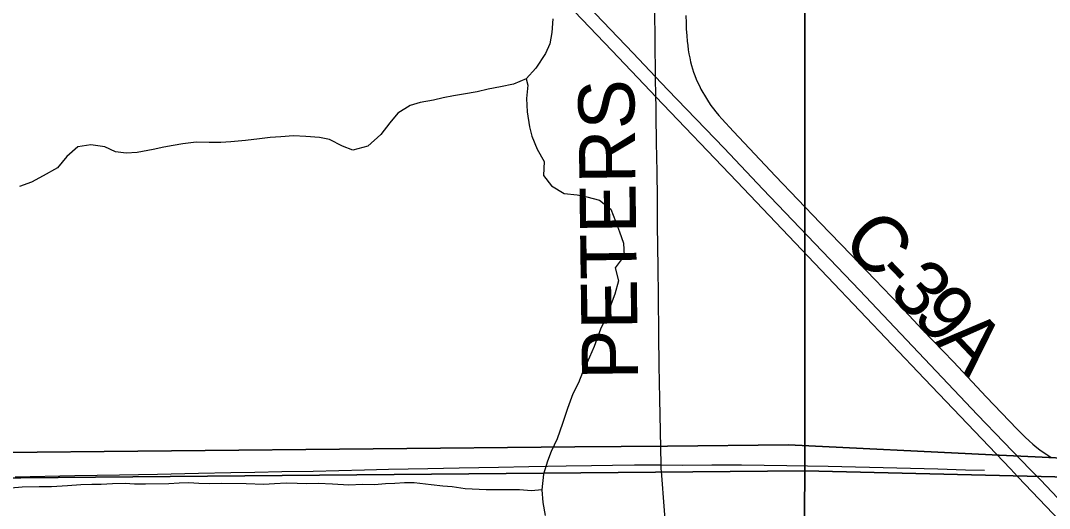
# Model space of a CAD drawing. Extents: x 0 to 680, y 0 to 440.
# Drawn here: x 457.85 to 476.22, y 276.66 to 285.36 of the extents above; entities that cross this region are included whole.
import ezdxf

# ---------------------------------------------------------------- set-up
doc = ezdxf.new("R2010")
doc.units = 0
for name, color, linetype in [('GM_X_County_Road', 7, 'Continuous'), ('GM_X_County_Road_Text', 7, 'Continuous'), ('GM_X_Interstate_Route', 7, 'Continuous'), ('GM_X_Minor_River', 7, 'Continuous'), ('GM_X_Section', 7, 'Continuous'), ('GM_X_Township', 7, 'Continuous')]:
    doc.layers.add(name, color=color, linetype=linetype)

msp = doc.modelspace()

# ---------------------------------------------------------------- linework, layer by layer
at = {"layer": 'GM_X_County_Road'}
for points in [[(469.198, 283.67), (469.196, 283.841), (469.194, 284.001), (469.189, 284.358), (469.189, 284.391), (469.181, 284.971), (469.177, 285.576), (469.179, 285.698), (469.182, 285.802), (469.19, 285.895), (469.198, 286.001), (469.209, 286.104), (469.219, 286.192), (469.233, 286.286), (469.249, 286.375), (469.27, 286.468), (469.291, 286.556), (469.315, 286.648), (469.337, 286.722), (469.364, 286.803)], [(469.729, 285.453), (469.732, 285.323), (469.736, 285.215), (469.744, 285.089), (469.752, 284.993), (469.761, 284.916), (469.772, 284.84), (469.783, 284.77), (469.797, 284.699), (469.812, 284.627), (469.831, 284.56), (469.847, 284.503), (469.867, 284.444), (469.888, 284.384), (469.914, 284.32), (469.939, 284.261), (469.969, 284.199), (469.998, 284.141), (470.031, 284.082), (470.06, 284.031), (470.095, 283.974), (470.135, 283.913), (470.177, 283.85), (470.223, 283.79), (470.265, 283.736), (470.318, 283.671), (470.372, 283.61), (470.578, 283.382), (470.864, 283.08), (471.331, 282.587), (472.125, 281.755), (472.674, 281.189), (473.102, 280.743), (473.545, 280.279), (473.953, 279.846), (474.505, 279.272), (475.087, 278.651), (475.641, 278.071), (475.72, 277.995), (475.786, 277.929), (475.855, 277.867), (475.922, 277.806), (475.994, 277.747), (476.046, 277.706), (476.109, 277.663), (476.175, 277.621), (476.246, 277.577)], [(469.287, 277.435), (469.274, 278.04), (469.263, 278.617), (469.253, 279.211), (469.248, 279.753), (469.24, 280.454), (469.234, 280.951), (469.224, 281.72), (469.222, 282.195), (469.214, 282.664), (469.205, 283.189), (469.198, 283.67)], [(457.754, 277.226), (458.82, 277.25), (459.616, 277.259), (460.294, 277.274), (461.027, 277.287), (461.607, 277.298), (462.034, 277.306), (462.516, 277.316), (463.074, 277.327), (463.994, 277.35), (464.421, 277.358), (465.122, 277.373), (465.68, 277.384), (466.381, 277.396), (466.928, 277.405), (467.589, 277.418), (468.043, 277.426), (468.417, 277.431), (468.81, 277.435), (469.287, 277.435)], [(469.287, 277.435), (469.663, 277.434), (470.189, 277.436), (470.724, 277.438), (471.532, 277.426), (472.267, 277.416), (473.493, 277.382), (474.226, 277.365), (474.719, 277.351), (475.061, 277.341)], [(469.733, 271.494), (469.733, 271.494), (469.653, 272.566), (469.624, 272.959), (469.529, 274.191), (469.481, 274.868), (469.433, 275.479), (469.344, 276.624), (469.293, 277.324), (469.29, 277.36), (469.287, 277.435)]]:
    msp.add_lwpolyline(points, dxfattribs=at)
at = {"layer": 'GM_X_Interstate_Route'}
for points in [[(475.876, 277.357), (474.937, 278.332), (472.83, 280.552), (471.104, 282.356), (470.41, 283.086), (469.408, 284.128), (469.189, 284.358), (468.79, 284.779), (467.571, 286.053)], [(477.672, 275.11), (475.653, 277.226), (475.521, 277.364), (473.99, 278.969), (472.255, 280.794), (470.641, 282.493), (469.194, 284.001), (469.095, 284.105), (468.409, 284.827), (467.344, 285.945)], [(480.805, 272.186), (480.129, 272.895), (478.57, 274.525), (477.293, 275.865), (476.058, 277.168), (475.876, 277.357)]]:
    msp.add_lwpolyline(points, dxfattribs=at)
at = {"layer": 'GM_X_Minor_River'}
for points in [[(467.356, 285.392), (467.337, 285.151), (467.298, 284.945), (467.221, 284.773), (467.048, 284.516), (466.876, 284.326), (466.653, 284.231), (466.418, 284.183), (466.197, 284.141), (466.002, 284.092), (465.76, 284.051), (465.579, 284.022), (465.397, 283.986), (465.222, 283.943), (464.987, 283.902), (464.806, 283.846), (464.588, 283.71), (464.444, 283.54), (464.285, 283.329), (464.053, 283.121), (463.784, 283.053), (463.599, 283.124), (463.367, 283.243), (463.187, 283.274), (462.947, 283.293), (462.727, 283.305), (462.499, 283.29), (462.305, 283.274), (462.117, 283.252), (461.869, 283.224), (461.607, 283.197), (461.427, 283.188), (461.219, 283.186), (460.985, 283.191), (460.751, 283.163), (460.576, 283.134), (460.408, 283.104), (460.22, 283.062), (459.931, 283.008), (459.737, 282.999), (459.544, 283.024), (459.358, 283.108), (459.105, 283.147), (458.877, 283.113), (458.679, 282.937)], [(466.876, 284.326), (466.907, 284.212), (466.881, 283.972), (466.896, 283.737), (466.937, 283.469), (466.98, 283.301), (467.075, 283.071), (467.197, 282.848)], [(458.679, 282.937), (458.51, 282.734), (458.254, 282.596), (458.046, 282.478), (457.831, 282.401)], [(467.197, 282.848), (467.184, 282.597), (467.328, 282.415), (467.554, 282.279), (467.788, 282.256), (467.961, 282.22), (468.188, 282.157), (468.386, 282.001), (468.471, 281.786), (468.542, 281.592), (468.613, 281.39), (468.624, 281.163), (468.468, 280.95), (468.525, 280.722), (468.462, 280.482), (468.393, 280.309), (468.317, 280.09), (468.207, 279.857), (468.09, 279.551), (467.967, 279.265), (467.884, 279.085), (467.809, 278.899), (467.713, 278.706), (467.616, 278.44), (467.526, 278.173), (467.429, 277.9), (467.326, 277.674), (467.258, 277.501), (467.188, 277.274), (467.158, 276.994), (467.175, 276.766), (467.219, 276.532)], [(467.158, 276.994), (466.971, 276.976), (466.757, 276.992), (466.59, 276.994), (466.356, 276.99), (466.162, 276.992), (465.788, 277.01), (465.555, 277.046), (465.388, 277.055), (465.181, 277.078), (464.88, 277.115), (464.707, 277.117), (464.533, 277.105), (464.366, 277.101), (464.172, 277.083), (463.958, 277.085), (463.71, 277.075), (463.423, 277.092), (463.163, 277.102), (462.962, 277.097), (462.788, 277.106), (462.595, 277.108), (462.387, 277.097), (462.193, 277.086), (461.879, 277.097), (461.438, 277.102), (461.224, 277.098), (461.037, 277.107), (460.857, 277.116), (460.683, 277.111), (460.496, 277.1), (460.081, 277.091), (459.888, 277.094), (459.721, 277.102), (459.493, 277.098), (459.293, 277.087), (459.126, 277.089), (458.925, 277.078), (458.691, 277.061), (458.403, 277.044), (458.183, 277.047), (457.882, 277.037), (457.681, 277.02)]]:
    msp.add_lwpolyline(points, dxfattribs=at)
at = {"layer": 'GM_X_Section'}
for points in [[(471.851, 295.162), (489.884, 295.42), (489.711, 276.904), (471.85, 277.333)], [(453.853, 295.077), (471.851, 295.162), (471.85, 277.333), (453.852, 277.169)], [(471.85, 277.333), (471.708, 259.407), (453.993, 259.404), (453.852, 277.169)], [(489.711, 276.904), (489.476, 259.394), (472.369, 259.414), (471.708, 259.407), (471.85, 277.333)]]:
    msp.add_lwpolyline(points, close=True, dxfattribs=at)
at = {"layer": 'GM_X_Township'}
for points in [[(418.251, 258.932), (418.289, 277.209), (418.29, 277.524), (433.18, 277.548), (453.262, 277.579), (453.34, 277.615), (467.744, 277.756), (469.399, 277.772), (471.563, 277.793), (475.195, 277.616), (476.088, 277.572), (481.392, 277.314), (485.152, 277.13), (489.7, 276.91), (504.728, 277.009), (504.588, 276.656)], [(504.728, 277.009), (489.7, 276.91), (485.152, 277.13), (481.392, 277.314), (476.088, 277.572), (475.195, 277.616), (471.563, 277.793), (469.399, 277.772), (467.744, 277.756), (453.34, 277.615)]]:
    msp.add_lwpolyline(points, dxfattribs=at)

# ---------------------------------------------------------------- texts
at = {"layer": 'GM_X_County_Road_Text'}
for s, height, rotation, p in [('PETERS', 1.0014, 90.7576, (468.876, 278.963)), ('C', 1.001, 313.8304, (472.477, 281.394)), ('-', 1.001, 313.681, (473.042, 280.805)), ('3', 1.001, 313.5336, (473.323, 280.511)), ('9', 1.001, 313.6197, (473.746, 280.066)), ('A', 1.001, 313.4861, (474.167, 279.624))]:
    msp.add_text(s, height=height, rotation=rotation, dxfattribs=at).set_placement(p)

doc.saveas('drawing.dxf')
